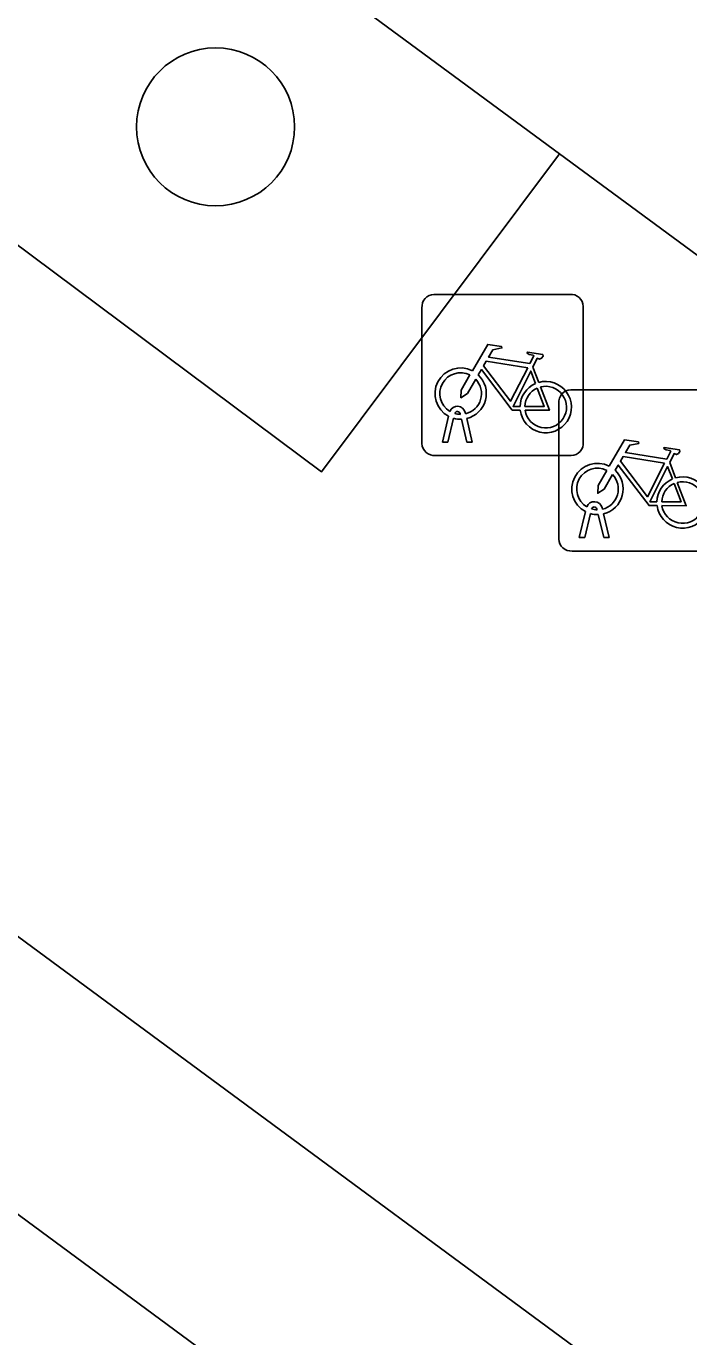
# Model space of a CAD drawing. Extents: x 161087 to 161926, y 382572 to 383873.
# Drawn here: x 161435.72 to 161439.82, y 383480.79 to 383488.91 of the extents above; entities that cross this region are included whole.
import ezdxf

# ---------------------------------------------------------------- set-up
doc = ezdxf.new("R2010")
doc.units = 0
for name, color, linetype in [('IMGEO_Boom', 7, 'Continuous'), ('IMGEO_Erf', 7, 'Continuous'), ('IMGEO_Fietsenrek', 7, 'Continuous'), ('IMGEO_Fietspad_gesloten', 7, 'Continuous'), ('IMGEO_Groenvoorziening', 7, 'Continuous'), ('IMGEO_Pand', 7, 'Continuous'), ('IMGEO_Pand_overbouw', 7, 'Continuous'), ('IMGEO_Voetpad_open', 7, 'Continuous')]:
    doc.layers.add(name, color=color, linetype=linetype)

msp = doc.modelspace()

# ---------------------------------------------------------------- linework, layer by layer
at = {"layer": 'IMGEO_Boom'}
msp.add_circle((161436.892, 383488.289), 0.4892, dxfattribs=at)
at = {"layer": 'IMGEO_Erf'}
for points in [[(161455.856, 383468.373), (161428.25, 383488.747), (161413.871, 383474.969)], [(161420.114, 383478.919), (161423.184, 383483.13), (161424.081, 383482.537), (161424.586, 383483.223), (161427.733, 383487.497), (161428.462, 383486.971), (161428.535, 383487.059), (161428.982, 383486.669), (161428.893, 383486.555), (161433.056, 383483.481), (161433.148, 383483.606), (161433.599, 383483.264), (161433.509, 383483.145), (161437.68, 383480.067), (161437.773, 383480.192), (161438.225, 383479.84), (161438.139, 383479.729), (161442.291, 383476.663), (161442.395, 383476.791), (161442.518, 383476.703), (161443.105, 383477.52), (161447.979, 383473.929)]]:
    msp.add_lwpolyline(points, dxfattribs=at)
at = {"layer": 'IMGEO_Fietsenrek'}
for p, q in [((161438.2439, 383487.2515), (161439.0848, 383487.2515)), ((161439.0848, 383487.2515), (161438.2439, 383487.2515)), ((161438.1695, 383486.3269), (161438.1695, 383487.1678)), ((161438.1695, 383487.1678), (161438.1695, 383486.3269)), ((161439.1685, 383487.1771), (161439.1685, 383486.3362)), ((161439.1685, 383486.3362), (161439.1685, 383487.1771)), ((161438.8562, 383486.8012), (161438.8925, 383486.706)), ((161439.0909, 383486.6605), (161439.9318, 383486.6605)), ((161439.9318, 383486.6605), (161439.0909, 383486.6605)), ((161438.4069, 383486.5079), (161438.4059, 383486.5122)), ((161438.4376, 383486.5194), (161438.4394, 383486.5115)), ((161439.0165, 383485.7359), (161439.0165, 383486.5768)), ((161439.0165, 383486.5768), (161439.0165, 383485.7359)), ((161438.2965, 383486.3363), (161438.3348, 383486.4963)), ((161438.3652, 383486.4841), (161438.3299, 383486.3363)), ((161438.448, 383486.3363), (161438.4141, 383486.478)), ((161438.4464, 383486.4823), (161438.4814, 383486.3363)), ((161438.3299, 383486.3363), (161438.2965, 383486.3363)), ((161438.4814, 383486.3363), (161438.448, 383486.3363)), ((161439.0941, 383486.2525), (161438.2532, 383486.2525)), ((161438.2532, 383486.2525), (161439.0941, 383486.2525)), ((161439.7032, 383486.2102), (161439.7395, 383486.115)), ((161439.1435, 383485.7453), (161439.1818, 383485.9053)), ((161439.2122, 383485.8931), (161439.1769, 383485.7453)), ((161439.2539, 383485.9169), (161439.2529, 383485.9212)), ((161439.295, 383485.7453), (161439.2611, 383485.887)), ((161439.2846, 383485.9284), (161439.2864, 383485.9205)), ((161439.2934, 383485.8913), (161439.3284, 383485.7453)), ((161439.1769, 383485.7453), (161439.1435, 383485.7453)), ((161439.3284, 383485.7453), (161439.295, 383485.7453)), ((161439.9411, 383485.6615), (161439.1002, 383485.6615)), ((161439.1002, 383485.6615), (161439.9411, 383485.6615))]:
    msp.add_line(p, q, dxfattribs=at)
for points in [[(161438.4821, 383486.7782), (161438.5768, 383486.9417), (161438.663, 383486.9279), (161438.6647, 383486.9192), (161438.6086, 383486.9083), (161438.5824, 383486.863), (161438.8376, 383486.8222)], [(161438.8247, 383486.797), (161438.5679, 383486.838), (161438.5512, 383486.8092), (161438.7182, 383486.5889), (161438.8247, 383486.797)], [(161438.8376, 383486.8222), (161438.8626, 383486.871), (161438.8575, 383486.875), (161438.8343, 383486.8787), (161438.8216, 383486.8862), (161438.8206, 383486.8893), (161438.8228, 383486.8939), (161438.9176, 383486.8788), (161438.9199, 383486.8685), (161438.9105, 383486.8561), (161438.8981, 383486.8497), (161438.8836, 383486.8559), (161438.8562, 383486.8012)], [(161438.5028, 383486.7257), (161438.4512, 383486.6365), (161438.4113, 383486.6105), (161438.4125, 383486.658), (161438.467, 383486.7522)], [(161438.7778, 383486.5335), (161438.7281, 383486.5336), (161438.5374, 383486.7853), (161438.5184, 383486.7525)], [(161438.8727, 383486.699), (161438.8434, 383486.7758), (161438.734, 383486.5577), (161438.7767, 383486.5576)], [(161438.8067, 383486.5575), (161438.9266, 383486.5573), (161438.8834, 383486.6709)], [(161438.9032, 383486.6778), (161438.9582, 383486.5332), (161438.8081, 383486.5335)], [(161439.3291, 383486.1872), (161439.4238, 383486.3507), (161439.51, 383486.3369), (161439.5117, 383486.3282), (161439.4556, 383486.3173), (161439.4294, 383486.272), (161439.6846, 383486.2312)], [(161439.6846, 383486.2312), (161439.7096, 383486.28), (161439.7045, 383486.284), (161439.6813, 383486.2877), (161439.6686, 383486.2952), (161439.6676, 383486.2983), (161439.6698, 383486.3029), (161439.7646, 383486.2878), (161439.7669, 383486.2775), (161439.7575, 383486.2651), (161439.7451, 383486.2587), (161439.7306, 383486.2649), (161439.7032, 383486.2102)], [(161439.6248, 383485.9425), (161439.5751, 383485.9426), (161439.3844, 383486.1943), (161439.3654, 383486.1615)], [(161439.6717, 383486.206), (161439.4149, 383486.247), (161439.3982, 383486.2182), (161439.5652, 383485.9979), (161439.6717, 383486.206)], [(161439.7197, 383486.108), (161439.6904, 383486.1848), (161439.581, 383485.9667), (161439.6237, 383485.9666)], [(161439.3498, 383486.1347), (161439.2982, 383486.0455), (161439.2583, 383486.0195), (161439.2595, 383486.067), (161439.314, 383486.1612)], [(161439.6537, 383485.9665), (161439.7736, 383485.9663), (161439.7304, 383486.0799)], [(161439.7502, 383486.0868), (161439.8052, 383485.9422), (161439.6551, 383485.9425)]]:
    msp.add_lwpolyline(points, dxfattribs=at)
for centre, radius, start, end in [((161438.2472, 383487.1736), 0.0779, 92.4484, 184.28452), ((161438.2472, 383487.1736), 0.0779, 92.4484, 184.28452), ((161439.0906, 383487.1738), 0.0779, 2.4484, 94.28452), ((161439.0906, 383487.1738), 0.0779, 2.4484, 94.28452), ((161438.4091, 383486.6369), 0.159, 62.67661, 242.13685), ((161438.4091, 383486.6369), 0.129, 63.31916, 238.90302), ((161438.4091, 383486.6369), 0.159, 283.5766, 46.60424), ((161438.4091, 383486.6369), 0.129, 283.60429, 43.43025), ((161438.9357, 383486.5529), 0.159, 113.3408, 178.32165), ((161438.9357, 383486.5529), 0.159, 187.0065, 105.77075), ((161438.9357, 383486.5529), 0.129, 113.92302, 177.95563), ((161438.9357, 383486.5529), 0.129, 188.67146, 104.58832), ((161439.0942, 383486.5826), 0.0779, 92.4484, 184.28452), ((161439.0942, 383486.5826), 0.0779, 92.4484, 184.28452), ((161438.3889, 383486.5083), 0.0499, 12.8025, 158.69338), ((161438.3889, 383486.5083), 0.0174, 12.8025, 163.45023), ((161438.4091, 383486.6369), 0.129, 253.41502, 269.02044), ((161438.4091, 383486.6369), 0.159, 253.99666, 271.78671), ((161438.2474, 383486.3302), 0.0779, 182.4484, 274.28452), ((161438.2474, 383486.3302), 0.0779, 182.4484, 274.28452), ((161439.0908, 383486.3304), 0.0779, 272.4484, 4.28452), ((161439.0908, 383486.3304), 0.0779, 272.4484, 4.28452), ((161439.2561, 383486.0459), 0.159, 62.67661, 242.13685), ((161439.2561, 383486.0459), 0.129, 63.31916, 238.90302), ((161439.2561, 383486.0459), 0.129, 283.60429, 43.43025), ((161439.2561, 383486.0459), 0.159, 283.5766, 46.60424), ((161439.7827, 383485.9619), 0.159, 113.3408, 178.32165), ((161439.7827, 383485.9619), 0.159, 187.0065, 105.77075), ((161439.7827, 383485.9619), 0.129, 113.92302, 177.95563), ((161439.7827, 383485.9619), 0.129, 188.67146, 104.58832), ((161439.2359, 383485.9173), 0.0499, 12.8025, 158.69338), ((161439.2561, 383486.0459), 0.159, 253.99666, 271.78671), ((161439.2359, 383485.9173), 0.0174, 12.8025, 163.45023), ((161439.2561, 383486.0459), 0.129, 253.41502, 269.02044), ((161439.0944, 383485.7392), 0.0779, 182.4484, 274.28452), ((161439.0944, 383485.7392), 0.0779, 182.4484, 274.28452)]:
    msp.add_arc(centre, radius, start, end, dxfattribs=at)
at = {"layer": 'IMGEO_Fietspad_gesloten'}
msp.add_lwpolyline([(161450.642, 383485.188), (161435.816, 383496.094), (161435.624, 383495.89), (161433.945, 383494.197), (161432.791, 383493.032), (161432.604, 383492.854), (161432.629, 383492.835), (161439.022, 383488.123), (161447.495, 383481.879)], dxfattribs=at)
at = {"layer": 'IMGEO_Groenvoorziening'}
msp.add_lwpolyline([(161432.629, 383492.835), (161432.173, 383492.37), (161430.927, 383491.097), (161437.548, 383486.153), (161439.022, 383488.123)], close=True, dxfattribs=at)
at = {"layer": 'IMGEO_Pand'}
msp.add_lwpolyline([(161447.979, 383473.929), (161443.105, 383477.52), (161442.518, 383476.703), (161442.395, 383476.791), (161442.291, 383476.663), (161438.139, 383479.729), (161438.225, 383479.84), (161437.773, 383480.192), (161437.68, 383480.067), (161433.509, 383483.145), (161433.599, 383483.264), (161433.148, 383483.606), (161433.056, 383483.481), (161428.893, 383486.555), (161428.982, 383486.669), (161428.535, 383487.059), (161428.462, 383486.971), (161427.733, 383487.497), (161424.586, 383483.223), (161424.081, 383482.537), (161423.184, 383483.13), (161420.114, 383478.919)], dxfattribs=at)
at = {"layer": 'IMGEO_Pand_overbouw'}
for points in [[(161455.856, 383468.373), (161428.25, 383488.747), (161413.871, 383474.969)], [(161420.114, 383478.919), (161423.184, 383483.13), (161424.081, 383482.537), (161424.586, 383483.223), (161427.733, 383487.497), (161428.462, 383486.971), (161428.535, 383487.059), (161428.982, 383486.669), (161428.893, 383486.555), (161433.056, 383483.481), (161433.148, 383483.606), (161433.599, 383483.264), (161433.509, 383483.145), (161437.68, 383480.067), (161437.773, 383480.192), (161438.225, 383479.84), (161438.139, 383479.729), (161442.291, 383476.663), (161442.395, 383476.791), (161442.518, 383476.703), (161443.105, 383477.52), (161447.979, 383473.929)]]:
    msp.add_lwpolyline(points, dxfattribs=at)
at = {"layer": 'IMGEO_Voetpad_open'}
for points in [[(161404.93, 383506.15), (161412.716, 383500.427), (161413.296, 383500), (161414.593, 383499.047), (161415.036, 383498.721), (161415.447, 383498.419), (161428.25, 383488.747), (161455.856, 383468.373)], [(161451.854, 383478.601), (161450.375, 383476.639), (161446.042, 383479.91), (161447.495, 383481.879), (161439.022, 383488.123), (161437.548, 383486.153), (161430.927, 383491.097), (161432.173, 383492.37), (161432.629, 383492.835), (161432.604, 383492.854), (161419.886, 383502.673), (161415.615, 383498.941), (161412.956, 383500.895), (161416.2, 383505.354)]]:
    msp.add_lwpolyline(points, dxfattribs=at)

doc.saveas('drawing.dxf')
